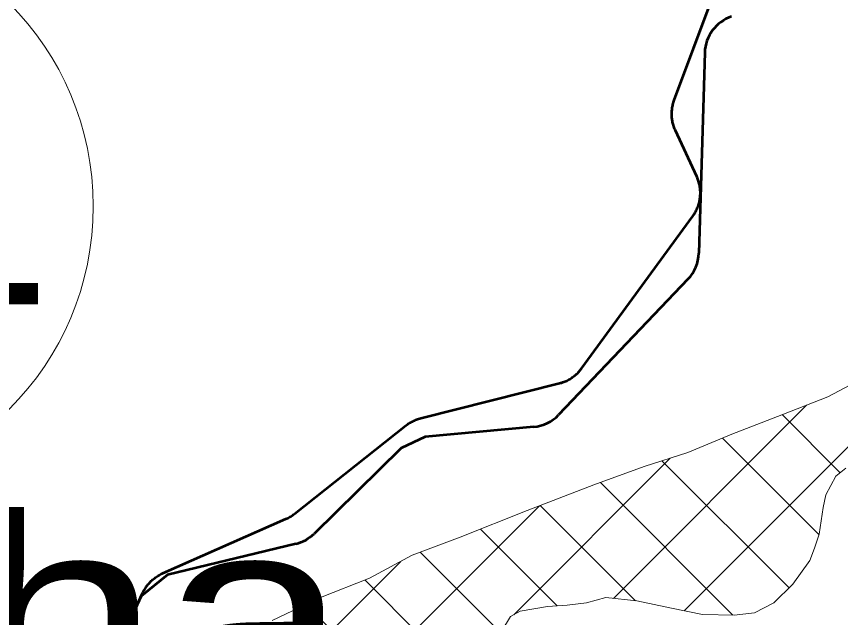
# Model space of a CAD drawing. Extents: x -1643653 to 4543381, y 1624270 to 13878484.
# Drawn here: x 673303 to 675404, y 8945484 to 8947015 of the extents above; entities that cross this region are included whole.
import ezdxf
from ezdxf.enums import TextEntityAlignment as Align

# ---------------------------------------------------------------- set-up
doc = ezdxf.new("R2010")
doc.units = 0
doc.header["$LTSCALE"] = 200
for name, color, linetype, lineweight in [('1', 7, 'Continuous', 13), ('27', 7, 'Continuous', 53), ('29', 7, 'Continuous', 13), ('45', 7, 'Continuous', 13), ('60', 7, 'Continuous', 53)]:
    doc.layers.add(name, color=color, linetype=linetype, lineweight=lineweight)
doc.layers.add('63', color=7, linetype='Continuous')

msp = doc.modelspace()

# ---------------------------------------------------------------- linework, layer by layer
at = {"layer": '1', "lineweight": 25}
msp.add_spline([(814781, 9009175.5), (814787.2, 9009173.4), (814796.9, 9009173.4), (814799.4, 9009172.4), (814805.1, 9009174.5), (814805.6, 9009176.5), (814811.7, 9009179.5), (814811.7, 9009179.5), (814801.5, 9009181), (814790.7, 9009181.5), (814784.1, 9009183.1), (814777.4, 9009185.1), (814778.4, 9009175.5)], degree=3, dxfattribs=at)
at = {"layer": '27'}
for points in [[(675046.5, 8946562.1), (675046.5, 8946565), (675046.5, 8946567.8), (675046.4, 8946570.6), (675046.2, 8946573.4), (675046, 8946576.3), (675045.7, 8946579.1), (675045.2, 8946581.9), (675044.8, 8946584.7), (675044.2, 8946587.4), (675043.5, 8946590.2), (675042.8, 8946592.9), (675042, 8946595.6), (675041.1, 8946598.3), (675040.2, 8946601), (675039.1, 8946603.6), (675038, 8946606.2), (675037.2, 8946607.9), (674982.9, 8946725.1), (674981.8, 8946727.7), (674980.7, 8946730.3), (674979.7, 8946732.9), (674978.8, 8946735.6), (674977.9, 8946738.3), (674977.1, 8946741), (674976.4, 8946743.8), (674975.8, 8946746.5), (674975.3, 8946749.3), (674974.8, 8946752.1), (674974.4, 8946754.9), (674974.1, 8946757.7), (674973.9, 8946760.5), (674973.7, 8946763.3), (674973.7, 8946766.2), (674973.7, 8946769), (674973.8, 8946771.8), (674973.9, 8946774.7), (674974.2, 8946777.5), (674974.5, 8946780.3), (674974.9, 8946783.1), (674975.4, 8946785.9), (674976, 8946788.6), (674976.6, 8946791.4), (674977.3, 8946794.1), (674978.2, 8946796.8), (674979, 8946799.5), (674979.9, 8946802), (675078.8, 8947067.8)], [(675046.5, 8946562.1), (675046.5, 8946565), (675046.5, 8946567.8), (675046.4, 8946570.6), (675046.2, 8946573.4), (675046, 8946576.3), (675045.7, 8946579.1), (675045.2, 8946581.9), (675044.8, 8946584.7), (675044.2, 8946587.4), (675043.5, 8946590.2), (675042.8, 8946592.9), (675042, 8946595.6), (675041.1, 8946598.3), (675040.2, 8946601), (675039.1, 8946603.6), (675038, 8946606.2), (675037.2, 8946607.9), (674982.9, 8946725.1), (674981.8, 8946727.7), (674980.7, 8946730.3), (674979.7, 8946732.9), (674978.8, 8946735.6), (674977.9, 8946738.3), (674977.1, 8946741), (674976.4, 8946743.8), (674975.8, 8946746.5), (674975.3, 8946749.3), (674974.8, 8946752.1), (674974.4, 8946754.9), (674974.1, 8946757.7), (674973.9, 8946760.5), (674973.7, 8946763.3), (674973.7, 8946766.2), (674973.7, 8946769), (674973.8, 8946771.8), (674973.9, 8946774.7), (674974.2, 8946777.5), (674974.5, 8946780.3), (674974.9, 8946783.1), (674975.4, 8946785.9), (674976, 8946788.6), (674976.6, 8946791.4), (674977.3, 8946794.1), (674978.2, 8946796.8), (674979, 8946799.5), (674979.9, 8946802), (675078.8, 8947067.8)], [(673625.7, 8945547.6), (673627, 8945550.2), (673628.3, 8945552.7), (673629.7, 8945555.1), (673631.1, 8945557.6), (673632.6, 8945559.9), (673634.2, 8945562.3), (673635.8, 8945564.6), (673637.5, 8945566.9), (673639.3, 8945569.1), (673641.1, 8945571.2), (673643, 8945573.3), (673645, 8945575.4), (673647, 8945577.3), (673649.1, 8945579.3), (673651.2, 8945581.2), (673653.3, 8945583), (673655.6, 8945584.7), (673657.8, 8945586.4), (673660.2, 8945588), (673662.5, 8945589.6), (673664.9, 8945591.1), (673667.4, 8945592.5), (673669.9, 8945593.8), (673672.4, 8945595.1), (673674.9, 8945596.3), (673676, 8945596.8), (673990.2, 8945735.3), (673992.8, 8945736.5), (673995.3, 8945737.7), (673997.8, 8945739.1), (674000.3, 8945740.4), (674002.7, 8945741.9), (674005.1, 8945743.4), (674007.4, 8945745), (674009.7, 8945746.7), (674011.9, 8945748.4), (674296, 8945973.3), (674298.3, 8945975.1), (674300.6, 8945976.7), (674302.9, 8945978.3), (674305.3, 8945979.8), (674307.7, 8945981.3), (674310.2, 8945982.7), (674312.7, 8945984), (674315.2, 8945985.3), (674317.8, 8945986.4), (674320.4, 8945987.6), (674323, 8945988.6), (674325.7, 8945989.5), (674328.4, 8945990.4), (674331.1, 8945991.2), (674333.7, 8945991.9), (674687.5, 8946080.9), (674690.2, 8946081.7), (674692.9, 8946082.5), (674695.6, 8946083.4), (674698.3, 8946084.3), (674700.9, 8946085.4), (674703.5, 8946086.5), (674706.1, 8946087.6), (674708.6, 8946088.9), (674711.1, 8946090.2), (674713.6, 8946091.6), (674716, 8946093.1), (674718.4, 8946094.6), (674720.7, 8946096.2), (674723, 8946097.9), (674725.2, 8946099.6), (674727.4, 8946101.4), (674729.6, 8946103.2), (674731.7, 8946105.1), (674733.7, 8946107.1), (674735.7, 8946109.1), (674737.6, 8946111.2), (674739.4, 8946113.3), (674741.2, 8946115.5), (674743, 8946117.8), (674743.8, 8946118.9), (675027.3, 8946506.8), (675028.9, 8946509.2), (675030.5, 8946511.5), (675032, 8946513.9), (675033.4, 8946516.3), (675034.8, 8946518.8), (675036.1, 8946521.3), (675037.3, 8946523.9), (675038.5, 8946526.5), (675039.5, 8946529.1), (675040.5, 8946531.7), (675041.5, 8946534.4), (675042.3, 8946537.1), (675043.1, 8946539.8), (675043.8, 8946542.6), (675044.4, 8946545.3), (675044.9, 8946548.1), (675045.4, 8946550.9), (675045.8, 8946553.7), (675046.1, 8946556.5), (675046.3, 8946559.3), (675046.5, 8946562.1)], [(673625.7, 8945547.6), (673627, 8945550.2), (673628.3, 8945552.7), (673629.7, 8945555.1), (673631.1, 8945557.6), (673632.6, 8945559.9), (673634.2, 8945562.3), (673635.8, 8945564.6), (673637.5, 8945566.9), (673639.3, 8945569.1), (673641.1, 8945571.2), (673643, 8945573.3), (673645, 8945575.4), (673647, 8945577.3), (673649.1, 8945579.3), (673651.2, 8945581.2), (673653.3, 8945583), (673655.6, 8945584.7), (673657.8, 8945586.4), (673660.2, 8945588), (673662.5, 8945589.6), (673664.9, 8945591.1), (673667.4, 8945592.5), (673669.9, 8945593.8), (673672.4, 8945595.1), (673674.9, 8945596.3), (673676, 8945596.8), (673990.2, 8945735.3), (673992.8, 8945736.5), (673995.3, 8945737.7), (673997.8, 8945739.1), (674000.3, 8945740.4), (674002.7, 8945741.9), (674005.1, 8945743.4), (674007.4, 8945745), (674009.7, 8945746.7), (674011.9, 8945748.4), (674296, 8945973.3), (674298.3, 8945975.1), (674300.6, 8945976.7), (674302.9, 8945978.3), (674305.3, 8945979.8), (674307.7, 8945981.3), (674310.2, 8945982.7), (674312.7, 8945984), (674315.2, 8945985.3), (674317.8, 8945986.4), (674320.4, 8945987.6), (674323, 8945988.6), (674325.7, 8945989.5), (674328.4, 8945990.4), (674331.1, 8945991.2), (674333.7, 8945991.9), (674687.5, 8946080.9), (674690.2, 8946081.7), (674692.9, 8946082.5), (674695.6, 8946083.4), (674698.3, 8946084.3), (674700.9, 8946085.4), (674703.5, 8946086.5), (674706.1, 8946087.6), (674708.6, 8946088.9), (674711.1, 8946090.2), (674713.6, 8946091.6), (674716, 8946093.1), (674718.4, 8946094.6), (674720.7, 8946096.2), (674723, 8946097.9), (674725.2, 8946099.6), (674727.4, 8946101.4), (674729.6, 8946103.2), (674731.7, 8946105.1), (674733.7, 8946107.1), (674735.7, 8946109.1), (674737.6, 8946111.2), (674739.4, 8946113.3), (674741.2, 8946115.5), (674743, 8946117.8), (674743.8, 8946118.9), (675027.3, 8946506.8), (675028.9, 8946509.2), (675030.5, 8946511.5), (675032, 8946513.9), (675033.4, 8946516.3), (675034.8, 8946518.8), (675036.1, 8946521.3), (675037.3, 8946523.9), (675038.5, 8946526.5), (675039.5, 8946529.1), (675040.5, 8946531.7), (675041.5, 8946534.4), (675042.3, 8946537.1), (675043.1, 8946539.8), (675043.8, 8946542.6), (675044.4, 8946545.3), (675044.9, 8946548.1), (675045.4, 8946550.9), (675045.8, 8946553.7), (675046.1, 8946556.5), (675046.3, 8946559.3), (675046.5, 8946562.1)], [(673416.4, 8945098.9), (673625.7, 8945547.6)], [(673416.4, 8945098.9), (673625.7, 8945547.6)]]:
    msp.add_lwpolyline(points, dxfattribs=at)
at = {"layer": '29', "lineweight": 53}
for p, q in [((675057.6, 8946923.6), (675042.4, 8946412.2)), ((675057.6, 8946923.6), (675042.4, 8946412.2)), ((675014.8, 8946346.2), (674685, 8946000.3)), ((675014.8, 8946346.2), (674685, 8946000.3)), ((674621.8, 8945969.8), (674344.8, 8945944.2)), ((674283.9, 8945916), (674062, 8945697.8)), ((674015.4, 8945671.9), (673688.4, 8945593)), ((673621.4, 8945538.3), (673355.6, 8944972))]:
    msp.add_line(p, q, dxfattribs=at)
at = {"layer": '29'}
for p, q in [((675004.9, 8945501), (675715.4, 8946211.5)), ((674824.6, 8945532.8), (675317.1, 8946025.3)), ((675403, 8945853.1), (675255, 8946001.1)), ((675349, 8945695), (675102.6, 8945941.4)), ((674571, 8945491.4), (674969.7, 8945890.1)), ((675272.4, 8945559.5), (674948.6, 8945883.3)), ((675129.1, 8945490.6), (674791.6, 8945828.1)), ((673342.5, 8944475), (674636, 8945768.5)), ((674880.8, 8945526.7), (674638.2, 8945769.3)), ((674681.5, 8945514), (674486.2, 8945709.3)), ((674538, 8945445.3), (674332.6, 8945650.8)), ((670683.5, 8942028.1), (674282.7, 8945627.3)), ((674454.3, 8945316.9), (674191.3, 8945579.8)), ((674329.7, 8945229.3), (674041.3, 8945517.7))]:
    msp.add_line(p, q, dxfattribs=at)
for points in [[(675126.4, 8945951.3), (675253.8, 8946000.7), (675371.1, 8946046.3), (675502.6, 8946115.9), (675659.4, 8946184), (675775.5, 8946241.1), (675867.5, 8946293.3), (675989.9, 8946344), (676118.6, 8946392.1), (676235.7, 8946428.8), (676363.2, 8946475.7), (676467.8, 8946525.3), (676529.1, 8946558.8), (676645.3, 8946627.3), (676738.9, 8946712.6), (676804.2, 8946769), (676823.9, 8946794.6)], [(673954.8, 8945477), (674078.6, 8945535.3), (674203.5, 8945584.7), (674312, 8945643.1), (674434.4, 8945688.7), (674605.2, 8945756.6), (674774.7, 8945822), (674903.4, 8945868.8), (675014.2, 8945904.3), (675126.4, 8945951.3)], [(675417.3, 8945864.3), (675391.7, 8945844.3), (675365.8, 8945796.4), (675359.1, 8945764.7), (675349.4, 8945696.3), (675337.6, 8945660.9), (675325.8, 8945629.3), (675282, 8945568.9), (675233.3, 8945521.2), (675184.8, 8945496.4), (675132.7, 8945490.6), (675051.5, 8945491.5), (674973, 8945507.6), (674884.3, 8945526.3), (674805.8, 8945534.8), (674756.1, 8945521.4), (674706.6, 8945515.6), (674657, 8945512.4), (674587.1, 8945500.5), (674562.8, 8945486.8), (674540.8, 8945450.2)]]:
    msp.add_lwpolyline(points, dxfattribs=at)
at = {"layer": '29', "lineweight": 53}
for points in [[(674621.8, 8945969.8), (674344.8, 8945944.2), (674283.9, 8945916), (674062, 8945697.8)], [(674015.4, 8945671.9), (673688.4, 8945593), (673621.4, 8945538.3), (673355.6, 8944972)]]:
    msp.add_lwpolyline(points, dxfattribs=at)
for centre, start, end in [((675157.6, 8946920.6), 108.435, 178.2951), ((675157.6, 8946920.6), 108.435, 178.2972), ((674942.5, 8946415.2), 316.362, 358.2972), ((674612.7, 8946069.4), 275.265, 316.362), ((673991.9, 8945769.1), 283.5769, 314.5159), ((673991.9, 8945769.1), 283.5769, 314.5159)]:
    msp.add_arc(centre, 100, start, end, dxfattribs=at)
at = {"layer": '45'}
msp.add_circle((672768.9, 8946532), 730.2, dxfattribs=at)
at = {"layer": '60'}
for points in [[(675046.5, 8946562.1), (675046.5, 8946565), (675046.5, 8946567.8), (675046.4, 8946570.6), (675046.2, 8946573.4), (675046, 8946576.3), (675045.7, 8946579.1), (675045.2, 8946581.9), (675044.8, 8946584.7), (675044.2, 8946587.4), (675043.5, 8946590.2), (675042.8, 8946592.9), (675042, 8946595.6), (675041.1, 8946598.3), (675040.2, 8946601), (675039.1, 8946603.6), (675038, 8946606.2), (675037.2, 8946607.9), (674982.9, 8946725.1), (674981.8, 8946727.7), (674980.7, 8946730.3), (674979.7, 8946732.9), (674978.8, 8946735.6), (674977.9, 8946738.3), (674977.1, 8946741), (674976.4, 8946743.8), (674975.8, 8946746.5), (674975.3, 8946749.3), (674974.8, 8946752.1), (674974.4, 8946754.9), (674974.1, 8946757.7), (674973.9, 8946760.5), (674973.7, 8946763.3), (674973.7, 8946766.2), (674973.7, 8946769), (674973.8, 8946771.8), (674973.9, 8946774.7), (674974.2, 8946777.5), (674974.5, 8946780.3), (674974.9, 8946783.1), (674975.4, 8946785.9), (674976, 8946788.6), (674976.6, 8946791.4), (674977.3, 8946794.1), (674978.2, 8946796.8), (674979, 8946799.5), (674979.9, 8946802), (675124.8, 8947191.4)], [(673625.7, 8945547.6), (673627, 8945550.2), (673628.3, 8945552.7), (673629.7, 8945555.1), (673631.1, 8945557.6), (673632.6, 8945559.9), (673634.2, 8945562.3), (673635.8, 8945564.6), (673637.5, 8945566.9), (673639.3, 8945569.1), (673641.1, 8945571.2), (673643, 8945573.3), (673645, 8945575.4), (673647, 8945577.3), (673649.1, 8945579.3), (673651.2, 8945581.2), (673653.3, 8945583), (673655.6, 8945584.7), (673657.8, 8945586.4), (673660.2, 8945588), (673662.5, 8945589.6), (673664.9, 8945591.1), (673667.4, 8945592.5), (673669.9, 8945593.8), (673672.4, 8945595.1), (673674.9, 8945596.3), (673676, 8945596.8), (673990.2, 8945735.3), (673992.8, 8945736.5), (673995.3, 8945737.7), (673997.8, 8945739.1), (674000.3, 8945740.4), (674002.7, 8945741.9), (674005.1, 8945743.4), (674007.4, 8945745), (674009.7, 8945746.7), (674011.9, 8945748.4), (674296, 8945973.3), (674298.3, 8945975.1), (674300.6, 8945976.7), (674302.9, 8945978.3), (674305.3, 8945979.8), (674307.7, 8945981.3), (674310.2, 8945982.7), (674312.7, 8945984), (674315.2, 8945985.3), (674317.8, 8945986.4), (674320.4, 8945987.6), (674323, 8945988.6), (674325.7, 8945989.5), (674328.4, 8945990.4), (674331.1, 8945991.2), (674333.7, 8945991.9), (674687.5, 8946080.9), (674690.2, 8946081.7), (674692.9, 8946082.5), (674695.6, 8946083.4), (674698.3, 8946084.3), (674700.9, 8946085.4), (674703.5, 8946086.5), (674706.1, 8946087.6), (674708.6, 8946088.9), (674711.1, 8946090.2), (674713.6, 8946091.6), (674716, 8946093.1), (674718.4, 8946094.6), (674720.7, 8946096.2), (674723, 8946097.9), (674725.2, 8946099.6), (674727.4, 8946101.4), (674729.6, 8946103.2), (674731.7, 8946105.1), (674733.7, 8946107.1), (674735.7, 8946109.1), (674737.6, 8946111.2), (674739.4, 8946113.3), (674741.2, 8946115.5), (674743, 8946117.8), (674743.8, 8946118.9), (675027.3, 8946506.8), (675028.9, 8946509.2), (675030.5, 8946511.5), (675032, 8946513.9), (675033.4, 8946516.3), (675034.8, 8946518.8), (675036.1, 8946521.3), (675037.3, 8946523.9), (675038.5, 8946526.5), (675039.5, 8946529.1), (675040.5, 8946531.7), (675041.5, 8946534.4), (675042.3, 8946537.1), (675043.1, 8946539.8), (675043.8, 8946542.6), (675044.4, 8946545.3), (675044.9, 8946548.1), (675045.4, 8946550.9), (675045.8, 8946553.7), (675046.1, 8946556.5), (675046.3, 8946559.3), (675046.5, 8946562.1)], [(673416.4, 8945098.9), (673625.7, 8945547.6)]]:
    msp.add_lwpolyline(points, dxfattribs=at)

# ---------------------------------------------------------------- texts
at = {"layer": '45', "width": 0.9}
msp.add_text('RG1', height=500, dxfattribs=at).set_placement((672768.9, 8946282), align=Align.CENTER)
at = {"layer": '63', "width": 1.3}
msp.add_text(' 2991.28 ha', height=500, dxfattribs=at).set_placement((669560.9, 8945239.3))

doc.saveas('drawing.dxf')
